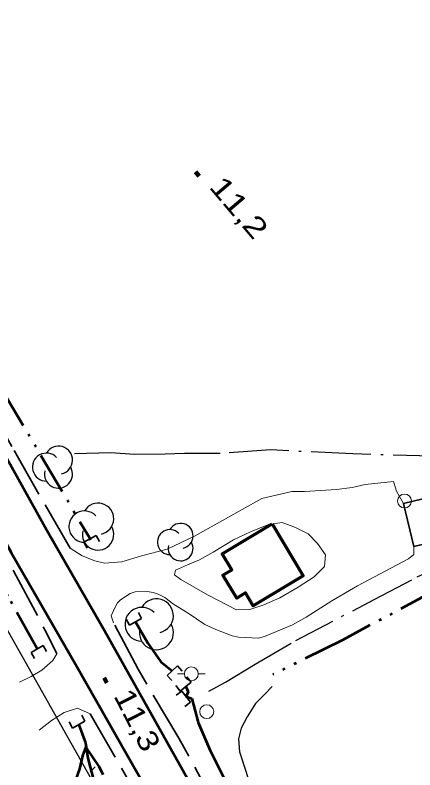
# Model space of a CAD drawing. Extents: x 386081 to 389416, y 5130568 to 5134082.
# Drawn here: x 387179.5 to 387237, y 5133611.5 to 5133720 of the extents above; entities that cross this region are included whole.
import ezdxf

# ---------------------------------------------------------------- set-up
doc = ezdxf.new("R2010")
doc.units = 0
doc.header["$LTSCALE"] = 1.2
for name, pattern in [('DASH_DOUBLE_DOT', [9.2, 5, -1.2, 0.3, -1.2, 0.3, -1.2]), ('DOT_DASHED', [7.7, 5, -1.2, 0.3, -1.2]), ('LONG_DASHED', [7.5, 6, -1.5]), ('MEDIUM_DASHED', [4.5, 3, -1.5])]:
    doc.linetypes.add(name, pattern=pattern)
for name, color, linetype, lineweight in [('1', 7, 'Continuous', 53), ('19', 7, 'Continuous', 13), ('21', 7, 'LONG_DASHED', 35), ('26', 7, 'Continuous', 35), ('3', 7, 'Continuous', 140), ('31', 7, 'Continuous', 70), ('36', 7, 'Continuous', 13), ('4', 7, 'DASH_DOUBLE_DOT', 53), ('41', 7, 'DOT_DASHED', 25), ('44', 7, 'Continuous', 25)]:
    doc.layers.add(name, color=color, linetype=linetype, lineweight=lineweight)

msp = doc.modelspace()

# ---------------------------------------------------------------- linework, layer by layer
at = {"layer": '1'}
msp.add_lwpolyline([(387192.23, 5133610.82), (387191.64, 5133611.99), (387189.71, 5133614.84), (387189.23, 5133613.53), (387188.8, 5133611.68), (387187.67, 5133608.4)], dxfattribs=at)
at = {"layer": '19'}
for points in [[(387187.47, 5133643.37), (387189.18, 5133642.29), (387191.02, 5133641.55), (387192.4, 5133641.25), (387194.92, 5133641.44), (387197.74, 5133642.3), (387201.43, 5133643.24), (387205.36, 5133645.11), (387215.03, 5133650.53), (387219.34, 5133651.55), (387221.17, 5133651.55), (387225.78, 5133651.81), (387228.03, 5133652.12), (387229.91, 5133652.55), (387233.98, 5133652.99), (387234.41, 5133651.6), (387235.4, 5133649.82)], [(387236.87, 5133643.62), (387236.87, 5133642.46), (387236.14, 5133641.85), (387228.8, 5133637.99), (387225.1, 5133635.84), (387221.4, 5133633.45), (387219.46, 5133632.35), (387215.4, 5133630.68), (387214.55, 5133630.44), (387211.69, 5133630.61), (387210.78, 5133630.79), (387208.4, 5133631.69), (387206.82, 5133632.42), (387204.45, 5133634.05), (387202.32, 5133635.33), (387201.1, 5133636.3), (387200.13, 5133636.78), (387199.4, 5133637.02), (387198.55, 5133637.14), (387196.84, 5133637.13), (387196.11, 5133636.89), (387194.72, 5133635.97), (387194.29, 5133635.54), (387193.93, 5133634.93), (387193.38, 5133633.65), (387193.7, 5133632.67)]]:
    msp.add_lwpolyline(points, dxfattribs=at)
msp.add_lwpolyline([(387204.36, 5133641.01), (387206.07, 5133641.71), (387208.03, 5133642.8), (387210.95, 5133644.58), (387213.42, 5133645.76), (387215.97, 5133646.79), (387217.98, 5133647.07), (387219.87, 5133646.37), (387221.71, 5133645.47), (387223.06, 5133644.07), (387224.18, 5133642.43), (387224.06, 5133640.76), (387222.58, 5133639.28), (387220.28, 5133637.79), (387217.64, 5133636.26), (387215.34, 5133635.23), (387213.31, 5133634.57), (387211.38, 5133634.51), (387207.2, 5133636.7), (387203.39, 5133638.88), (387202.47, 5133639.58), (387202.64, 5133640.22)], close=True, dxfattribs=at)
at = {"layer": '19', "linetype": 'MEDIUM_DASHED'}
for points in [[(387185.53, 5133628.21), (387184.96, 5133627.22), (387183.4, 5133625.84), (387181.86, 5133624.95), (387180.18, 5133624.13)], [(387190.35, 5133619.57), (387188.52, 5133620.36), (387186.6, 5133619.78), (387184.8, 5133618.63), (387183, 5133617.22)]]:
    msp.add_lwpolyline(points, dxfattribs=at)
at = {"layer": '21', "linetype": 'Continuous', "lineweight": 53}
for points in [[(387131.22, 5133802.02), (387131.52, 5133798.36), (387131.5, 5133793.8), (387131.28, 5133789.01), (387130.88, 5133771.92), (387131.55, 5133759.67), (387132.75, 5133748.65), (387135.25, 5133736.57), (387138.23, 5133724.28), (387140.77, 5133716.26), (387144.24, 5133707.05), (387148.06, 5133698.54), (387153.27, 5133688.34), (387161.41, 5133673.91), (387169.34, 5133660.26), (387178.98, 5133642.78), (387188.43, 5133626.38), (387202.89, 5133600.94)], [(387144.31, 5133725.01), (387147.33, 5133716.13), (387150.38, 5133708.73), (387154.91, 5133699.04), (387160, 5133689.33), (387184.13, 5133645.98), (387192.43, 5133631.57), (387209.84, 5133600.42)]]:
    msp.add_lwpolyline(points, dxfattribs=at)
at = {"layer": '21'}
for points in [[(387187.47, 5133643.37), (387179.06, 5133658.01), (387172.24, 5133670.23), (387159.27, 5133693.84), (387153.39, 5133705.38), (387150.4, 5133712.96), (387149.07, 5133717.26)], [(387174.49, 5133647.87), (387179.37, 5133640.04), (387184.02, 5133631.33), (387185.53, 5133628.21)], [(387208.82, 5133605.57), (387203.1, 5133616.08), (387197.23, 5133625.97), (387193.7, 5133632.67)], [(387190.35, 5133619.57), (387199.15, 5133604.28), (387203.88, 5133595.59), (387216.79, 5133574.63), (387219.15, 5133570.15)]]:
    msp.add_lwpolyline(points, dxfattribs=at)
at = {"layer": '26'}
for p, q in [((387189.44, 5133644.26), (387191.22, 5133645.22)), ((387191.22, 5133645.22), (387191.69, 5133644.34)), ((387189.44, 5133644.26), (387189.92, 5133643.38)), ((387197.75, 5133633.26), (387197.28, 5133634.14)), ((387195.98, 5133632.3), (387195.5, 5133633.18)), ((387197.75, 5133633.26), (387195.98, 5133632.3)), ((387181.84, 5133628.41), (387183.61, 5133629.39)), ((387183.61, 5133629.39), (387184.09, 5133628.52)), ((387181.84, 5133628.41), (387182.33, 5133627.53)), ((387201.42, 5133625.08), (387202.91, 5133626.45)), ((387202.91, 5133626.45), (387203.58, 5133625.71)), ((387201.42, 5133625.08), (387202.1, 5133624.34)), ((387204.88, 5133624.11), (387203.3, 5133622.85)), ((387204.88, 5133624.11), (387204.25, 5133624.89)), ((387203.3, 5133622.85), (387202.67, 5133623.63)), ((387203.51, 5133622.85), (387202.72, 5133622.23)), ((387203.51, 5133622.85), (387204.76, 5133621.26)), ((387204.76, 5133621.26), (387203.97, 5133620.64)), ((387187.82, 5133617.53), (387187.34, 5133618.42)), ((387189.6, 5133618.49), (387187.82, 5133617.53)), ((387189.6, 5133618.49), (387189.13, 5133619.37)), ((387190.4, 5133611.22), (387191.05, 5133611.97))]:
    msp.add_line(p, q, dxfattribs=at)
at = {"layer": '3'}
for p, q in [((387205.5, 5133697.51), (387206.01, 5133696.9)), ((387192.38, 5133624.75), (387192.74, 5133624.04))]:
    msp.add_line(p, q, dxfattribs=at)
at = {"layer": '31', "lineweight": 35}
msp.add_lwpolyline([(387236.87, 5133643.62), (387235.4, 5133649.82), (387242.37, 5133651.47), (387242.94, 5133649.04), (387241.85, 5133648.78), (387242.74, 5133645.01)], close=True, dxfattribs=at)
at = {"layer": '31'}
msp.add_lwpolyline([(387216.51, 5133646.88), (387221, 5133639.4), (387213.81, 5133635.08), (387212.67, 5133636.98), (387211.42, 5133636.22), (387209.44, 5133639.51), (387210.73, 5133640.28), (387209.34, 5133642.59)], close=True, dxfattribs=at)
at = {"layer": '36'}
for p, q in [((387202.9, 5133625.32), (387203.9, 5133625.32)), ((387206.9, 5133625.32), (387205.9, 5133625.32))]:
    msp.add_line(p, q, dxfattribs=at)
at = {"layer": '36', "lineweight": 25}
msp.add_lwpolyline([(386956.44, 5133696.98), (387053.39, 5133680.44), (387109.3, 5133679.9), (387161.69, 5133661.29), (387192.26, 5133607.05), (387209.76, 5133575.51), (387236.89, 5133535.3), (387279.65, 5133504.07), (387318.52, 5133489.13), (387358.72, 5133484.99)], dxfattribs=at)
at = {"layer": '36'}
for centre in [(387235.538, 5133650.17), (387204.894, 5133625.32), (387207.108, 5133619.88)]:
    msp.add_circle(centre, 1, dxfattribs=at)
at = {"layer": '4'}
for points in [[(387152.76, 5133713.13), (387157.9, 5133702.2), (387166.57, 5133686.51), (387177.65, 5133666.21), (387190.43, 5133644.57)], [(387182.72, 5133628.9), (387178.52, 5133636.47), (387173.34, 5133646.09)], [(387240.32, 5133637.51), (387226.63, 5133630.18), (387216.62, 5133625.22)], [(387196.88, 5133632.79), (387198.65, 5133629.74), (387200.53, 5133627.03), (387202.16, 5133625.76)], [(387204.1, 5133623.49), (387204.44, 5133622.71), (387204.13, 5133622.07), (387204.96, 5133621.76), (387205.88, 5133618.32), (387207.6, 5133614.28), (387210.36, 5133608.8)], [(387188.72, 5133618.01), (387189.68, 5133615.38), (387190.02, 5133613.18), (387190.83, 5133610.07), (387191.96, 5133609.34), (387193.57, 5133609.01), (387194.97, 5133606.9), (387196.43, 5133603.38), (387204.45, 5133589.09)]]:
    msp.add_lwpolyline(points, dxfattribs=at)
at = {"layer": '41'}
for points in [[(387257.43, 5133647.42), (387258.64, 5133648.88), (387259.12, 5133649.37), (387259.61, 5133650.35), (387260.09, 5133651.32), (387260.21, 5133652.17), (387260.09, 5133652.78), (387259.6, 5133653.27), (387259.03, 5133653.84), (387258.99, 5133653.88), (387258.14, 5133654.24), (387256.56, 5133654.6), (387253.77, 5133654.95), (387247.69, 5133655.91), (387239.92, 5133656.61), (387228.13, 5133656.94), (387216.34, 5133657.51), (387209.05, 5133657), (387203.91, 5133657.02), (387201.12, 5133656.89), (387196.74, 5133656.87), (387193.33, 5133657.11), (387188.1, 5133656.97)], [(387207.43, 5133622.85), (387209.83, 5133624.13), (387214.08, 5133626.7), (387219.91, 5133630.13), (387231.28, 5133636.06), (387237.35, 5133639.25), (387247.21, 5133643.75), (387257.43, 5133647.42)], [(387216.53, 5133623.52), (387215.44, 5133622.42), (387214.11, 5133621.07), (387212.9, 5133619.12), (387212.05, 5133617.53), (387211.69, 5133615.95), (387211.81, 5133614.12), (387212.79, 5133611.2), (387213.53, 5133608.76)]]:
    msp.add_lwpolyline(points, dxfattribs=at)
at = {"layer": '44'}
for centre, radius, start, end in [((387185.792, 5133656.053), 2.015, 282.26917, 149.72626), ((387184.059, 5133655.046), 2.015, 44.11537, 269.80396), ((387185.792, 5133654.038), 2.015, 166.93686, 29.62122), ((387191.48, 5133647.617), 2.252, 282.26917, 149.72626), ((387189.544, 5133646.491), 2.252, 44.11537, 269.80396), ((387203.35, 5133645.159), 1.796, 282.26917, 149.72626), ((387191.48, 5133645.365), 2.252, 166.93686, 29.62122), ((387201.806, 5133644.261), 1.796, 44.11537, 269.80396), ((387203.35, 5133643.363), 1.796, 166.93686, 29.62122), ((387199.877, 5133633.663), 2.435, 282.26917, 149.72626), ((387197.783, 5133632.445), 2.435, 44.11537, 269.80396), ((387199.877, 5133631.228), 2.435, 166.93686, 29.62122)]:
    msp.add_arc(centre, radius, start, end, dxfattribs=at)

# ---------------------------------------------------------------- texts
at = {"layer": '3'}
for s, rotation, width, p in [('11,2   ', 310.294, 1.3, (387207.33, 5133695.29)), ('11,3   ', 297.086, 1.2, (387193.66, 5133622.17))]:
    msp.add_text(s, height=3, rotation=rotation, dxfattribs=dict(at, width=width)).set_placement(p)

doc.saveas('drawing.dxf')
